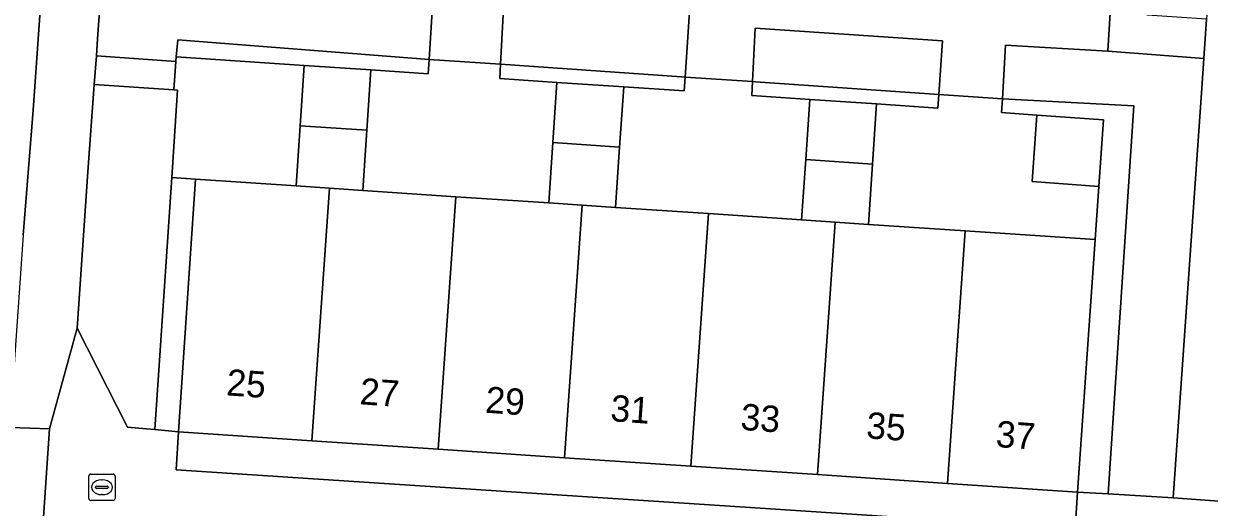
# Model space of a CAD drawing. Extents: x 161848 to 162726, y 385382 to 386521.
# Drawn here: x 162122.52 to 162167.51, y 386038.58 to 386056.94 of the extents above; entities that cross this region are included whole.
import ezdxf

# ---------------------------------------------------------------- set-up
doc = ezdxf.new("R2010")
doc.units = 0
for name, color, linetype in [('IMGEO_Erf', 7, 'Continuous'), ('IMGEO_Groenvoorziening', 7, 'Continuous'), ('IMGEO_Hek', 7, 'Continuous'), ('IMGEO_Pand', 7, 'Continuous'), ('IMGEO_Pand_nummerreeks', 7, 'Continuous'), ('IMGEO_Rioolput', 7, 'Continuous'), ('IMGEO_Voetpad_halfverhard', 7, 'Continuous'), ('IMGEO_Voetpad_open', 7, 'Continuous')]:
    doc.layers.add(name, color=color, linetype=linetype)

msp = doc.modelspace()

# ---------------------------------------------------------------- linework, layer by layer
at = {"layer": 'IMGEO_Erf'}
for points in [[(162133.163, 386055.352), (162128.312, 386055.679), (162128.298, 386055.497), (162128.215, 386054.426), (162128.36, 386054.416), (162128.137, 386051.094), (162129.035, 386051.034), (162132.856, 386050.778), (162133.01, 386053.065)], [(162142.597, 386052.422), (162142.751, 386054.709), (162140.589, 386054.854), (162140.618, 386055.399), (162137.906, 386055.577), (162137.874, 386055.036), (162135.697, 386055.182), (162135.543, 386052.895), (162135.39, 386050.608), (162138.917, 386050.371), (162142.444, 386050.134)], [(162152.192, 386051.778), (162152.346, 386054.065), (162150.154, 386054.212), (162150.179, 386054.739), (162147.618, 386054.905), (162147.584, 386054.385), (162145.286, 386054.539), (162145.132, 386052.251), (162144.979, 386049.964), (162148.509, 386049.728), (162152.039, 386049.491)], [(162160.967, 386053.47), (162159.625, 386053.564), (162159.655, 386054.089), (162157.24, 386054.246), (162157.205, 386053.733), (162154.88, 386053.895), (162154.726, 386051.608), (162154.573, 386049.32), (162158.238, 386049.075), (162163.17, 386048.744), (162163.315, 386050.761), (162160.787, 386050.953)]]:
    msp.add_lwpolyline(points, close=True, dxfattribs=at)
at = {"layer": 'IMGEO_Groenvoorziening'}
msp.add_lwpolyline([(162122.5, 386048.906), (162122.884, 386053.657), (162125.487, 386090.674), (162123.469, 386090.954), (162098.826, 386094.292)], dxfattribs=at)
for points in [[(162125.547, 386059.505), (162125.325, 386056.363), (162125.278, 386055.714), (162128.298, 386055.497), (162128.312, 386055.679), (162128.369, 386056.324), (162137.906, 386055.577), (162138.09, 386058.64)], [(162140.618, 386055.399), (162147.478, 386054.914), (162147.618, 386054.905), (162147.817, 386057.969), (162140.779, 386058.456)], [(162150.179, 386054.739), (162150.282, 386054.733), (162157.24, 386054.246), (162157.381, 386056.285), (162150.275, 386056.764)], [(162128.369, 386056.324), (162128.312, 386055.679), (162133.163, 386055.352), (162135.697, 386055.182), (162137.874, 386055.036), (162137.906, 386055.577)], [(162167.219, 386054.496), (162167.299, 386055.612), (162163.653, 386055.892), (162159.771, 386056.123), (162159.655, 386054.089), (162164.645, 386053.818), (162163.672, 386039.086), (162166.137, 386038.939)], [(162147.618, 386054.905), (162147.478, 386054.914), (162140.618, 386055.399), (162140.589, 386054.854), (162142.751, 386054.709), (162145.286, 386054.539), (162147.584, 386054.385)], [(162128.137, 386051.094), (162128.36, 386054.416), (162128.215, 386054.426), (162125.198, 386054.624), (162124.957, 386051.319), (162124.544, 386045.378), (162126.462, 386041.623), (162127.18, 386041.557), (162127.496, 386041.528)], [(162157.24, 386054.246), (162150.282, 386054.733), (162150.179, 386054.739), (162150.154, 386054.212), (162152.346, 386054.065), (162154.88, 386053.895), (162157.205, 386053.733)], [(162164.645, 386053.818), (162159.655, 386054.089), (162159.625, 386053.564), (162160.967, 386053.47), (162163.495, 386053.289), (162163.315, 386050.761), (162163.17, 386048.744), (162162.499, 386039.156), (162163.672, 386039.086)], [(162129.035, 386051.034), (162128.137, 386051.094), (162127.496, 386041.528), (162128.392, 386041.445)]]:
    msp.add_lwpolyline(points, close=True, dxfattribs=at)
at = {"layer": 'IMGEO_Hek'}
for points in [[(162128.137, 386051.094), (162128.36, 386054.416), (162128.215, 386054.426), (162128.298, 386055.497), (162128.312, 386055.679), (162133.163, 386055.352)], [(162137.874, 386055.036), (162137.906, 386055.577)], [(162137.906, 386055.577), (162140.618, 386055.399)], [(162140.618, 386055.399), (162140.589, 386054.854), (162142.751, 386054.709)], [(162135.697, 386055.182), (162137.874, 386055.036)], [(162147.584, 386054.385), (162147.618, 386054.905)], [(162147.618, 386054.905), (162150.179, 386054.739)], [(162145.286, 386054.539), (162147.584, 386054.385)], [(162150.179, 386054.739), (162150.154, 386054.212), (162152.346, 386054.065)], [(162154.88, 386053.895), (162157.205, 386053.733)], [(162157.205, 386053.733), (162157.24, 386054.246)], [(162157.24, 386054.246), (162159.655, 386054.089)], [(162159.655, 386054.089), (162159.625, 386053.564), (162160.967, 386053.47)], [(162163.315, 386050.761), (162163.17, 386048.744)]]:
    msp.add_lwpolyline(points, dxfattribs=at)
at = {"layer": 'IMGEO_Pand'}
for points in [[(162135.697, 386055.182), (162133.163, 386055.352), (162133.01, 386053.065), (162135.543, 386052.895)], [(162145.286, 386054.539), (162142.751, 386054.709), (162142.597, 386052.422), (162145.132, 386052.251)], [(162154.88, 386053.895), (162152.346, 386054.065), (162152.192, 386051.778), (162154.726, 386051.608)], [(162163.495, 386053.289), (162160.967, 386053.47), (162160.787, 386050.953), (162163.315, 386050.761)], [(162135.543, 386052.895), (162133.01, 386053.065), (162132.856, 386050.778), (162134.123, 386050.693), (162135.39, 386050.608)], [(162145.132, 386052.251), (162142.597, 386052.422), (162142.444, 386050.134), (162143.711, 386050.049), (162144.979, 386049.964)], [(162154.726, 386051.608), (162152.192, 386051.778), (162152.039, 386049.491), (162153.306, 386049.406), (162154.573, 386049.32)], [(162134.123, 386050.693), (162132.856, 386050.778), (162129.035, 386051.034), (162128.392, 386041.445), (162133.452, 386041.105)], [(162138.917, 386050.371), (162135.39, 386050.608), (162134.123, 386050.693), (162133.452, 386041.105), (162138.246, 386040.783)], [(162143.711, 386050.049), (162142.444, 386050.134), (162138.917, 386050.371), (162138.246, 386040.783), (162143.041, 386040.462)], [(162148.509, 386049.728), (162144.979, 386049.964), (162143.711, 386050.049), (162143.041, 386040.462), (162147.838, 386040.14)], [(162153.306, 386049.406), (162152.039, 386049.491), (162148.509, 386049.728), (162147.838, 386040.14), (162152.635, 386039.818)], [(162158.238, 386049.075), (162154.573, 386049.32), (162153.306, 386049.406), (162152.635, 386039.818), (162157.567, 386039.487)], [(162163.17, 386048.744), (162158.238, 386049.075), (162157.567, 386039.487), (162162.499, 386039.156)]]:
    msp.add_lwpolyline(points, close=True, dxfattribs=at)
at = {"layer": 'IMGEO_Rioolput'}
for p, q in [((162124.99, 386038.912), (162124.99, 386039.764)), ((162125.065, 386039.838), (162125.917, 386039.838)), ((162125.478, 386039.618), (162125.503, 386039.618)), ((162125.991, 386039.764), (162125.991, 386038.912)), ((162125.249, 386039.332), (162125.249, 386039.344)), ((162125.687, 386039.295), (162125.289, 386039.295)), ((162125.292, 386039.381), (162125.69, 386039.381)), ((162125.501, 386039.058), (162125.476, 386039.058)), ((162125.733, 386039.344), (162125.733, 386039.332)), ((162125.917, 386038.838), (162125.065, 386038.838))]:
    msp.add_line(p, q, dxfattribs=at)
for points in [[(162124.99, 386038.912), (162124.99, 386039.764)], [(162125.065, 386039.838), (162125.917, 386039.838)], [(162125.991, 386039.764), (162125.991, 386038.912)], [(162125.917, 386038.838), (162125.065, 386038.838)]]:
    msp.add_lwpolyline(points, dxfattribs=at)
for centre, radius, start, end in [((162125.067, 386039.762), 0.0765, 91.552, 178.448), ((162125.067, 386039.762), 0.0765, 91.552, 178.448), ((162125.915, 386039.762), 0.0765, 1.552, 88.448), ((162125.915, 386039.762), 0.0765, 1.552, 88.448), ((162125.289, 386039.341), 0.0403, 85.8775, 175.7526), ((162125.286, 386039.331), 0.0366, 178.938, 274.7102), ((162125.69, 386039.338), 0.043, 264.8664, 352.4533), ((162125.694, 386039.343), 0.0386, 1.7309, 96.639), ((162125.067, 386038.914), 0.0765, 181.552, 268.448), ((162125.067, 386038.914), 0.0765, 181.552, 268.448), ((162125.915, 386038.914), 0.0765, 271.552, 358.448), ((162125.915, 386038.914), 0.0765, 271.552, 358.448)]:
    msp.add_arc(centre, radius, start, end, dxfattribs=at)
for centre, major_axis, ratio, start_param, end_param in [((162125.477, 386039.338), (-0.387, 0.002), 0.722429, 4.712389, 7.853982), ((162125.502, 386039.338), (-0.39, 0.002), 0.717154, 1.570796, 4.712389)]:
    msp.add_ellipse(centre, major_axis=major_axis, ratio=ratio, start_param=start_param, end_param=end_param, dxfattribs=at)
at = {"layer": 'IMGEO_Voetpad_halfverhard'}
for points in [[(162138.09, 386058.64), (162137.906, 386055.577), (162140.618, 386055.399), (162140.779, 386058.456)], [(162147.817, 386057.969), (162147.618, 386054.905), (162150.179, 386054.739), (162150.275, 386056.764), (162157.381, 386056.285), (162157.24, 386054.246), (162159.655, 386054.089), (162159.771, 386056.123), (162163.653, 386055.892), (162163.744, 386057.352)]]:
    msp.add_lwpolyline(points, dxfattribs=at)
at = {"layer": 'IMGEO_Voetpad_open'}
for points in [[(162126.006, 386066.02), (162126.047, 386066.633), (162126.144, 386067.978), (162127.034, 386080.818), (162127.128, 386082.182), (162127.695, 386090.368), (162125.487, 386090.674), (162122.884, 386053.657), (162122.5, 386048.906), (162122.074, 386042.731), (162122.011, 386041.611), (162123.495, 386041.562), (162124.544, 386045.378), (162124.957, 386051.319), (162125.198, 386054.624), (162125.278, 386055.714), (162125.325, 386056.363), (162125.547, 386059.505), (162125.652, 386060.996)], [(162166.573, 386078.058), (162165.168, 386078.163), (162164.819, 386073.088), (162164.491, 386068.312), (162164.162, 386063.534), (162163.812, 386058.45), (162163.744, 386057.352), (162163.653, 386055.892), (162167.299, 386055.612), (162167.405, 386057.111), (162165.147, 386057.266), (162165.178, 386057.738)], [(162128.298, 386055.497), (162125.278, 386055.714), (162125.198, 386054.624), (162128.215, 386054.426)], [(162123.495, 386041.562), (162122.011, 386041.611), (162121.664, 386036.509), (162121.339, 386031.726), (162121.015, 386026.949), (162120.689, 386022.15), (162120.363, 386017.351), (162120.039, 386012.584), (162119.715, 386007.813), (162119.371, 386002.749), (162119.391, 386002.748), (162120.845, 386002.669)], [(162157.567, 386039.487), (162152.635, 386039.818), (162147.838, 386040.14), (162143.041, 386040.462), (162138.246, 386040.783), (162133.452, 386041.105), (162128.392, 386041.445), (162128.312, 386040), (162162.419, 386037.762), (162162.499, 386039.156)]]:
    msp.add_lwpolyline(points, close=True, dxfattribs=at)
for points in [[(162174.17, 386079.409), (162174.313, 386081.464), (162173.742, 386081.524), (162173.908, 386084.055), (162170.296, 386084.534), (162170.206, 386083.071), (162170.123, 386081.763), (162169.141, 386081.834), (162167.443, 386057.641), (162167.405, 386057.111), (162167.299, 386055.612), (162167.219, 386054.496), (162166.137, 386038.939), (162169.436, 386038.692), (162169.661, 386041.572), (162169.665, 386041.636), (162169.707, 386042.234), (162169.775, 386043.232), (162170.508, 386053.88), (162170.61, 386055.359), (162170.69, 386056.387), (162170.779, 386057.776), (162170.843, 386058.669)], [(162178.806, 386035.619), (162179.656, 386037.991), (162169.436, 386038.692), (162166.137, 386038.939), (162163.672, 386039.086), (162162.499, 386039.156), (162162.419, 386037.762), (162128.312, 386040), (162128.392, 386041.445), (162127.496, 386041.528), (162127.18, 386041.557), (162126.462, 386041.623), (162124.544, 386045.378), (162123.495, 386041.562), (162120.845, 386002.669)]]:
    msp.add_lwpolyline(points, dxfattribs=at)

# ---------------------------------------------------------------- texts
at = {"layer": 'IMGEO_Pand_nummerreeks'}
for s, rotation, p in [('25', 355.9606, (162130.189, 386042.831)), ('27', 355.9606, (162135.251, 386042.491)), ('29', 355.9721, (162140.013, 386042.171)), ('31', 355.9606, (162144.763, 386041.853)), ('33', 355.9606, (162149.7, 386041.521)), ('35', 355.9606, (162154.469, 386041.201)), ('37', 355.9606, (162159.384, 386040.871))]:
    msp.add_text(s, height=1, rotation=rotation, dxfattribs=at).set_placement(p)

doc.saveas('drawing.dxf')
